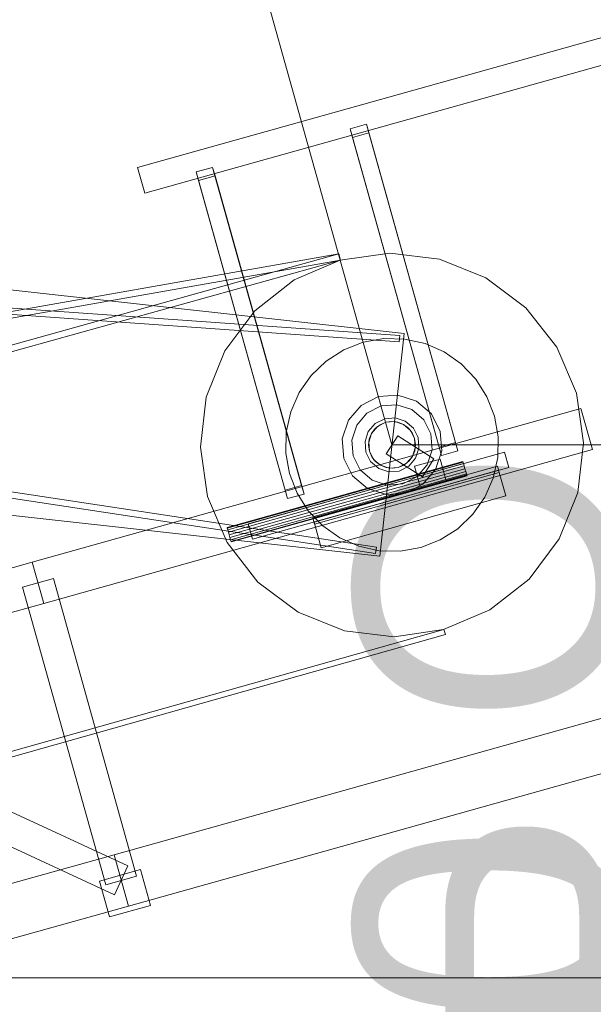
# Model space of a CAD drawing. Header units: millimetres. Extents: x -2233 to 61924, y -68080 to 6847.
# Tile 727 of 1056: x 9844 to 10382, y 2275 to 3199. Entities that reach past the tile are written whole.
import ezdxf

# ---------------------------------------------------------------- set-up
doc = ezdxf.new("R2010")
doc.units = ezdxf.units.MM
for name, color, linetype, lineweight in [('COTAS_O', 1, 'Continuous', 0), ('COTAS_P', 1, 'Continuous', 0), ('lateral_C01', 7, 'Continuous', 0), ('lateral_mezcladora', 7, 'Continuous', 0)]:
    doc.layers.add(name, color=color, linetype=linetype, lineweight=lineweight)
doc.dimstyles.new('R19_100', dxfattribs={"dimtxt": 250, "dimasz": 150, "dimexe": 150, "dimexo": 80, "dimgap": 100, "dimtad": 1, "dimtih": 1, "dimtoh": 1, "dimdsep": 46, "dimcen": 0.09, "dimadec": 0, "dimazin": 0, "dimtfac": 1, "dimtdec": 4, "dimtofl": 0, "dimtmove": 0, "dimatfit": 3, "dimfxl": 1, "dimtolj": 1, "dimtzin": 0, "dimarcsym": 0})

# ---------------------------------------------------------------- blocks, each defined once
blk = doc.blocks.new('DIM_R28_1')
at = {"layer": 'COTAS_P'}
for p, q in [((9950.73, 3666.67), (9794.15, 3669.56)), ((807.35, 1106.67), (9950.73, 3666.67)), ((9950.73, 3666.67), (9818.41, 3582.9)), ((10193.38, 2800), (9950.73, 3666.67)), ((807.35, 1106.67), (939.66, 1190.45)), ((1050, 240), (807.35, 1106.67)), ((807.35, 1106.67), (963.92, 1103.78))]:
    blk.add_line(p, q, dxfattribs=at)
blk.add_text('9495 P', height=250, rotation=15.64139, dxfattribs=at).set_placement((5352.08, 2482.97))
blk = doc.blocks.new('DIM_R28_3')
at = {"layer": 'COTAS_P'}
for p, q in [((10193.38, 2800), (10593.38, 2800)), ((10593.38, 2800), (10548.38, 2650)), ((10593.38, 0), (10593.38, 2800)), ((10593.38, 2800), (10638.38, 2650)), ((10593.38, 0), (10548.38, 150)), ((10593.38, 0), (10638.38, 150)), ((10193.38, 0), (10593.38, 0))]:
    blk.add_line(p, q, dxfattribs=at)
blk.add_text('2800 P', height=250, rotation=90, dxfattribs=at).set_placement((10493.38, 1400))
blk = doc.blocks.new('DIM_R28_26')
at = {"layer": 'COTAS_O'}
for p, q in [((9808.38, 2300), (10508.38, 2300)), ((10508.38, 2300), (10463.38, 2150)), ((10508.38, 1100), (10508.38, 2300)), ((10508.38, 2300), (10553.38, 2150)), ((10508.38, 1100), (10463.38, 1250)), ((10508.38, 1100), (10553.38, 1250)), ((9808.38, 1100), (10508.38, 1100))]:
    blk.add_line(p, q, dxfattribs=at)
blk.add_text('1200 O', height=250, rotation=90, dxfattribs=at).set_placement((10408.38, 1700))

msp = doc.modelspace()

# ---------------------------------------------------------------- linework, layer by layer
at = {"layer": 'lateral_C01'}
for p, q in [((9954.378, 3060.196), (10493.64, 3211.181)), ((9961.118, 3036.122), (10500.38, 3187.107)), ((10153.989, 3096.474), (10169.396, 3100.788)), ((10156.208, 3088.547), (10153.989, 3096.474)), ((10237.57, 2797.954), (10153.989, 3096.474)), ((10169.396, 3100.788), (10171.616, 3092.861)), ((10252.977, 2802.268), (10169.396, 3100.788)), ((10171.616, 3092.861), (10156.208, 3088.547)), ((10239.789, 2790.027), (10156.208, 3088.547)), ((10171.616, 3092.861), (10255.196, 2794.341)), ((9954.378, 3060.196), (9961.118, 3036.122)), ((10009.543, 3056.032), (10024.951, 3060.345)), ((10024.951, 3060.345), (10027.17, 3052.419)), ((10108.532, 2761.825), (10024.951, 3060.345)), ((10011.763, 3048.105), (10009.543, 3056.032)), ((10093.124, 2757.512), (10009.543, 3056.032)), ((10027.17, 3052.419), (10011.763, 3048.105)), ((10027.17, 3052.419), (10110.751, 2753.898)), ((10095.344, 2749.585), (10011.763, 3048.105)), ((9208.272, 3014.733), (10204.939, 2904.362)), ((10143.539, 2979.197), (9445.582, 2856.506)), ((9464.026, 2790.194), (10143.539, 2979.197)), ((10143.539, 2979.197), (10145.146, 2973.417)), ((10191.367, 2979.989), (10144.851, 2973.334)), ((10238.02, 2974.377), (10191.367, 2979.989)), ((9200.724, 2967.229), (10200.204, 2896.76)), ((9201.146, 2973.215), (10200.626, 2902.745)), ((9447.19, 2850.726), (10145.146, 2973.417)), ((10145.146, 2973.417), (9465.634, 2784.414)), ((10144.851, 2973.334), (10101.642, 2954.867)), ((10281.631, 2956.882), (10238.02, 2974.377)), ((10319.228, 2928.696), (10281.631, 2956.882)), ((10101.642, 2954.867), (10064.685, 2925.846)), ((10348.249, 2891.739), (10319.228, 2928.696)), ((10064.685, 2925.846), (10036.499, 2888.249)), ((10204.939, 2904.362), (10181.824, 2695.638)), ((10200.626, 2902.745), (10200.204, 2896.76)), ((10148.151, 2889.187), (10166.42, 2896.297)), ((10166.42, 2896.297), (10185.725, 2899.706)), ((10185.725, 2899.706), (10205.323, 2899.284)), ((10205.323, 2899.284), (10224.463, 2895.047)), ((10224.463, 2895.047), (10242.409, 2887.157)), ((10366.716, 2848.531), (10348.249, 2891.739)), ((10036.499, 2888.249), (10019.004, 2844.638)), ((10131.621, 2878.649), (10148.151, 2889.187)), ((10242.409, 2887.157), (10258.47, 2875.917)), ((10117.464, 2865.089), (10131.621, 2878.649)), ((10258.47, 2875.917), (10272.03, 2861.76)), ((10106.225, 2849.027), (10117.464, 2865.089)), ((10272.03, 2861.76), (10282.568, 2845.23)), ((9187.289, 2848.08), (10177.97, 2698.16)), ((9188.187, 2854.012), (10178.868, 2704.092)), ((10098.335, 2831.082), (10106.225, 2849.027)), ((10198.994, 2846.664), (10180.71, 2845.259)), ((10216.424, 2840.964), (10198.994, 2846.664)), ((10373.37, 2802.015), (10366.716, 2848.531)), ((10019.004, 2844.638), (10013.393, 2797.985)), ((10164.354, 2836.965), (10152.418, 2823.043)), ((10180.71, 2845.259), (10164.354, 2836.965)), ((10183.136, 2836.593), (10169.913, 2829.887)), ((10197.919, 2837.728), (10183.136, 2836.593)), ((10212.012, 2833.12), (10197.919, 2837.728)), ((10230.346, 2829.027), (10216.424, 2840.964)), ((10282.568, 2845.23), (10289.678, 2826.962)), ((9855.572, 2689.842), (10370.76, 2834.086)), ((10094.097, 2811.942), (10098.335, 2831.082)), ((10169.913, 2829.887), (10160.262, 2818.63)), ((10223.268, 2823.469), (10212.012, 2833.12)), ((10238.641, 2812.672), (10230.346, 2829.027)), ((10289.678, 2826.962), (10293.088, 2807.657)), ((10370.76, 2834.086), (10381.545, 2795.568)), ((10152.418, 2823.043), (10146.718, 2805.613)), ((10160.262, 2818.63), (10155.653, 2804.538)), ((10177.633, 2820.055), (10171.156, 2812.502)), ((10186.506, 2824.556), (10177.633, 2820.055)), ((10177.652, 2815.381), (10182.169, 2818.928)), ((10187.45, 2821.185), (10179.794, 2817.303)), ((10182.169, 2818.928), (10187.45, 2821.185)), ((10196.427, 2825.318), (10186.506, 2824.556)), ((10187.45, 2821.185), (10193.135, 2821.999)), ((10196.009, 2821.843), (10187.45, 2821.185)), ((10193.135, 2821.999), (10198.837, 2821.313)), ((10204.168, 2819.175), (10196.009, 2821.843)), ((10205.883, 2822.225), (10196.427, 2825.318)), ((10198.837, 2821.313), (10204.168, 2819.175)), ((10210.684, 2813.587), (10204.168, 2819.175)), ((10204.168, 2819.175), (10208.763, 2815.73)), ((10213.437, 2815.749), (10205.883, 2822.225)), ((10229.974, 2810.245), (10223.268, 2823.469)), ((10093.675, 2792.343), (10094.097, 2811.942)), ((10171.156, 2812.502), (10168.064, 2803.045)), ((10174.207, 2810.786), (10171.539, 2802.627)), ((10172.069, 2805.456), (10174.207, 2810.786)), ((10179.794, 2817.303), (10174.207, 2810.786)), ((10174.207, 2810.786), (10177.652, 2815.381)), ((10208.763, 2815.73), (10212.31, 2811.213)), ((10214.567, 2805.932), (10210.684, 2813.587)), ((10212.31, 2811.213), (10214.567, 2805.932)), ((10217.937, 2806.875), (10213.437, 2815.749)), ((10231.11, 2795.462), (10229.974, 2810.245)), ((10240.045, 2794.387), (10238.641, 2812.672)), ((9185.158, 2806.008), (10181.824, 2695.638)), ((10146.718, 2805.613), (10148.122, 2787.328)), ((10155.653, 2804.538), (10156.789, 2789.755)), ((10168.064, 2803.045), (10168.826, 2793.125)), ((10171.383, 2799.754), (10172.069, 2805.456)), ((10172.196, 2794.068), (10171.383, 2799.754)), ((10171.539, 2802.627), (10172.196, 2794.068)), ((10198.736, 2808.446), (10188.027, 2791.554)), ((10232.824, 2786.837), (10198.736, 2808.446)), ((10215.224, 2797.373), (10214.567, 2805.932)), ((10214.567, 2805.932), (10215.38, 2800.246)), ((10215.38, 2800.246), (10214.694, 2794.544)), ((10218.699, 2796.955), (10217.937, 2806.875)), ((10252.977, 2802.268), (10237.57, 2797.954)), ((10255.196, 2794.341), (10252.977, 2802.268)), ((10293.088, 2807.657), (10292.666, 2788.058)), ((10367.759, 2755.362), (10373.37, 2802.015)), ((9866.357, 2651.323), (10381.545, 2795.568)), ((10013.393, 2797.985), (10020.047, 2751.469)), ((10058.373, 2725.854), (10299.115, 2793.258)), ((10097.085, 2773.038), (10093.675, 2792.343)), ((10168.826, 2793.125), (10173.326, 2784.251)), ((10172.196, 2794.068), (10176.079, 2786.413)), ((10174.453, 2788.787), (10172.196, 2794.068)), ((10222.116, 2769.945), (10188.027, 2791.554)), ((10212.556, 2789.214), (10215.224, 2797.373)), ((10214.694, 2794.544), (10212.556, 2789.214)), ((10215.606, 2787.498), (10218.699, 2796.955)), ((10226.501, 2781.37), (10231.11, 2795.462)), ((10234.345, 2776.957), (10240.045, 2794.387)), ((10237.57, 2797.954), (10239.789, 2790.027)), ((10239.789, 2790.027), (10255.196, 2794.341)), ((10303.159, 2778.813), (10299.115, 2793.258)), ((10038.574, 2722.387), (10260.057, 2784.399)), ((10038.718, 2721.874), (10260.201, 2783.886)), ((10039.127, 2720.413), (10260.61, 2782.425)), ((10148.122, 2787.328), (10156.417, 2770.973)), ((10156.789, 2789.755), (10163.495, 2776.531)), ((10173.326, 2784.251), (10180.879, 2777.775)), ((10178, 2784.27), (10174.453, 2788.787)), ((10176.079, 2786.413), (10182.595, 2780.825)), ((10182.595, 2780.825), (10178, 2784.27)), ((10182.595, 2780.825), (10190.754, 2778.157)), ((10187.926, 2778.687), (10182.595, 2780.825)), ((10199.313, 2778.815), (10206.969, 2782.697)), ((10204.594, 2781.072), (10199.313, 2778.815)), ((10209.111, 2784.619), (10204.594, 2781.072)), ((10206.969, 2782.697), (10212.556, 2789.214)), ((10212.556, 2789.214), (10209.111, 2784.619)), ((10209.13, 2779.945), (10215.606, 2787.498)), ((10214.566, 2779.97), (10238.641, 2786.71)), ((10216.85, 2770.113), (10226.501, 2781.37)), ((10232.824, 2786.837), (10222.116, 2769.945)), ((10244.033, 2767.451), (10238.641, 2786.71)), ((10260.201, 2783.886), (10260.057, 2784.399)), ((10260.61, 2782.425), (10260.201, 2783.886)), ((10261.222, 2780.238), (10260.61, 2782.425)), ((10292.666, 2788.058), (10288.428, 2768.918)), ((10039.739, 2718.226), (10261.222, 2780.238)), ((10261.944, 2777.658), (10040.462, 2715.647)), ((10041.184, 2713.067), (10262.666, 2775.079)), ((10041.796, 2710.88), (10263.279, 2772.892)), ((10062.417, 2711.409), (10303.159, 2778.813)), ((10104.195, 2754.77), (10097.085, 2773.038)), ((10119.117, 2731.438), (10292.451, 2779.969)), ((10120.195, 2727.586), (10293.529, 2776.117)), ((10120.734, 2725.66), (10294.069, 2774.191)), ((10163.495, 2776.531), (10174.751, 2766.88)), ((10180.879, 2777.775), (10190.336, 2774.682)), ((10193.628, 2778.001), (10187.926, 2778.687)), ((10190.336, 2774.682), (10200.257, 2775.444)), ((10190.754, 2778.157), (10199.313, 2778.815)), ((10199.313, 2778.815), (10193.628, 2778.001)), ((10200.257, 2775.444), (10209.13, 2779.945)), ((10214.566, 2779.97), (10219.959, 2760.711)), ((10222.409, 2763.035), (10234.345, 2776.957)), ((10261.944, 2777.658), (10261.222, 2780.238)), ((10261.944, 2777.658), (10262.666, 2775.079)), ((10262.666, 2775.079), (10263.279, 2772.892)), ((10263.279, 2772.892), (10263.688, 2771.431)), ((10294.069, 2774.191), (10292.451, 2779.969)), ((10300.27, 2752.043), (10293.529, 2776.117)), ((10042.205, 2709.419), (10263.688, 2771.431)), ((10042.349, 2708.906), (10263.832, 2770.917)), ((10156.417, 2770.973), (10170.339, 2759.036)), ((10174.751, 2766.88), (10188.844, 2762.272)), ((10188.844, 2762.272), (10203.627, 2763.407)), ((10203.627, 2763.407), (10216.85, 2770.113)), ((10206.053, 2754.741), (10222.409, 2763.035)), ((10219.959, 2760.711), (10244.033, 2767.451)), ((10263.688, 2771.431), (10263.832, 2770.917)), ((10288.428, 2768.918), (10280.538, 2750.973)), ((10108.532, 2761.825), (10093.124, 2757.512)), ((10093.124, 2757.512), (10095.344, 2749.585)), ((10095.344, 2749.585), (10110.751, 2753.898)), ((10114.733, 2738.24), (10104.195, 2754.77)), ((10110.751, 2753.898), (10108.532, 2761.825)), ((10170.339, 2759.036), (10187.769, 2753.336)), ((10187.769, 2753.336), (10206.053, 2754.741)), ((10350.264, 2711.751), (10367.759, 2755.362)), ((10020.047, 2751.469), (10038.514, 2708.261)), ((10126.936, 2703.512), (10300.27, 2752.043)), ((10280.538, 2750.973), (10269.299, 2734.911)), ((10128.293, 2724.083), (10114.733, 2738.24)), ((10269.299, 2734.911), (10255.142, 2721.351)), ((10058.373, 2725.854), (10062.417, 2711.409)), ((10119.117, 2731.438), (10120.734, 2725.66)), ((10120.195, 2727.586), (10126.936, 2703.512)), ((10038.718, 2721.874), (10038.574, 2722.387)), ((10039.127, 2720.413), (10038.718, 2721.874)), ((10039.739, 2718.226), (10039.127, 2720.413)), ((10040.462, 2715.647), (10039.739, 2718.226)), ((10144.354, 2712.843), (10128.293, 2724.083)), ((10255.142, 2721.351), (10238.612, 2710.813)), ((10038.514, 2708.261), (10067.535, 2671.304)), ((10041.184, 2713.067), (10040.462, 2715.647)), ((10041.184, 2713.067), (10041.796, 2710.88)), ((10041.796, 2710.88), (10042.205, 2709.419)), ((10042.205, 2709.419), (10042.349, 2708.906)), ((10162.3, 2704.953), (10144.354, 2712.843)), ((10238.612, 2710.813), (10220.343, 2703.703)), ((10322.078, 2674.154), (10350.264, 2711.751)), ((10181.44, 2700.716), (10162.3, 2704.953)), ((10178.868, 2704.092), (10177.97, 2698.16)), ((10201.038, 2700.294), (10181.44, 2700.716)), ((10220.343, 2703.703), (10201.038, 2700.294)), ((9528.163, 2598.173), (9855.572, 2689.842)), ((9855.572, 2689.842), (9866.357, 2651.323)), ((9875.409, 2674.627), (9846.52, 2666.538)), ((9875.409, 2674.627), (9953.597, 2395.366)), ((10067.535, 2671.304), (10105.132, 2643.118)), ((10285.121, 2645.133), (10322.078, 2674.154)), ((9924.708, 2387.278), (9846.52, 2666.538)), ((9538.948, 2559.654), (9866.357, 2651.323)), ((10105.132, 2643.118), (10148.743, 2625.623)), ((10241.912, 2626.666), (10285.121, 2645.133)), ((1103.221, 51.156), (10242.208, 2626.749)), ((10148.743, 2625.623), (10195.396, 2620.011)), ((10195.396, 2620.011), (10241.912, 2626.666)), ((10242.208, 2626.749), (10243.564, 2621.936)), ((1104.577, 46.344), (10243.564, 2621.936)), ((9539.852, 2592.528), (9945.45, 2404.936)), ((9527.259, 2565.299), (9932.856, 2377.707)), ((9932.413, 2415.396), (10447.6, 2559.64)), ((9945.893, 2367.248), (10461.081, 2511.492)), ((9605.003, 2323.727), (9932.413, 2415.396)), ((9932.413, 2415.396), (9945.893, 2367.248)), ((9945.45, 2404.936), (9932.856, 2377.707)), ((9918.545, 2390.744), (9957.064, 2401.529)), ((9953.597, 2395.366), (9924.708, 2387.278)), ((9966.501, 2367.825), (9957.064, 2401.529)), ((9918.545, 2390.744), (9927.982, 2357.041)), ((9618.484, 2275.578), (9945.893, 2367.248)), ((9927.982, 2357.041), (9966.501, 2367.825))]:
    msp.add_line(p, q, dxfattribs=at)
at = {"layer": 'lateral_mezcladora'}
msp.add_line((9808.381, 2300), (16008.381, 2300), dxfattribs=at)

# ---------------------------------------------------------------- dimensions: what is measured, and where the dimension line sits
at = {"layer": 'COTAS_O'}
dim = msp.add_aligned_dim(p1=(9808.381, 1100), p2=(9808.381, 2300), distance=-700, text='<> O', dimstyle='R19_100', dxfattribs=at)
dim.commit()
dim.dimension.update_dxf_attribs({"geometry": 'DIM_R28_26', "text_midpoint": (10508.381, 1700)})
at = {"layer": 'COTAS_P'}
for p1, distance, picture, middle in [((1050, 240), 900, 'DIM_R28_1', (5379.037, 2386.671)), ((10193.381, 0), -400, 'DIM_R28_3', (10593.381, 1400))]:
    dim = msp.add_aligned_dim(p1=p1, p2=(10193.381, 2800), distance=distance, text='<> P', dimstyle='R19_100', dxfattribs=at)
    dim.commit()
    dim.dimension.update_dxf_attribs({"geometry": picture, "text_midpoint": middle})

doc.saveas('drawing.dxf')
